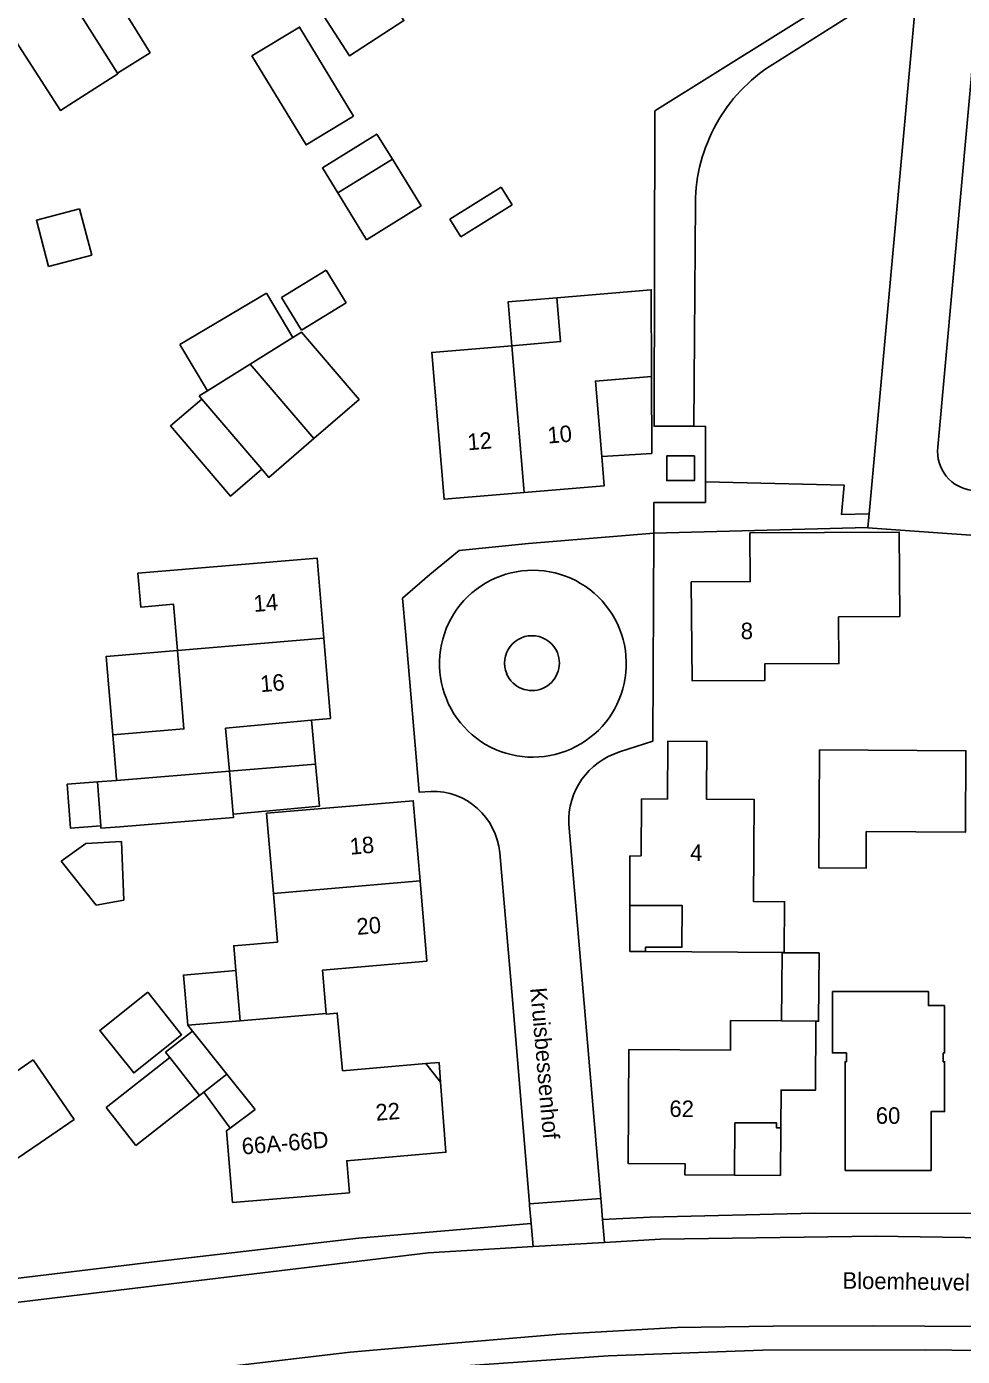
# Model space of a CAD drawing. Extents: x 194485 to 197793, y 468269 to 470822.
# Drawn here: x 195383.7 to 195451.9, y 470103.4 to 470200.2 of the extents above; entities that cross this region are included whole.
import ezdxf

# ---------------------------------------------------------------- set-up
doc = ezdxf.new("R2010")
doc.units = 0
for name, color, linetype in [('BGT begrenzing pand op maaiveld onder overbouw', 7, 'Continuous'), ('BGT grensvlak begroeid terreindeel', 7, 'Continuous'), ('BGT grensvlak gebouwinstallatie plus 1', 7, 'Continuous'), ('BGT grensvlak onbegroeid terreindeel', 7, 'Continuous'), ('BGT grensvlak overig bouwwerk', 7, 'Continuous'), ('BGT grensvlak overig bouwwerk uitbreiding populatie', 7, 'Continuous'), ('BGT grensvlak pand deel overbouw', 7, 'Continuous'), ('BGT grensvlak pand op maaiveld', 7, 'Continuous'), ('BGT grensvlak pand op maaiveld LR', 7, 'Continuous'), ('BGT grensvlak wegdeel', 7, 'Continuous'), ('BGT tekst huisnummerreeks', 7, 'Continuous'), ('BGT tekst openbare ruimte label weg', 7, 'Continuous')]:
    doc.layers.add(name, color=color, linetype=linetype)

msp = doc.modelspace()

# ---------------------------------------------------------------- linework, layer by layer
at = {"layer": 'BGT begrenzing pand op maaiveld onder overbouw'}
msp.add_line((195412.82, 470124.691), (195413.887, 470123.336), dxfattribs=at)
at = {"layer": 'BGT grensvlak begroeid terreindeel'}
for p, q in [((195448.674, 470204.127), (195438.032, 470197.397)), ((195432.446, 470187.344), (195432.325, 470171.08))]:
    msp.add_line(p, q, dxfattribs=at)
msp.add_lwpolyline([(195433.183, 470167.039), (195443.281, 470166.797), (195443.087, 470164.661), (195445.1, 470164.715)], dxfattribs=at)
for centre, radius, start, end in [((195444.5, 470187.22), 12.059, 122.43685, 150.92288), ((195444.494, 470187.23), 12.048, 150.95176, 179.45789)]:
    msp.add_arc(centre, radius, start, end, dxfattribs=at)
at = {"layer": 'BGT grensvlak gebouwinstallatie plus 1'}
for p, q in [((195389.852, 470202.927), (195392.74, 470198.27)), ((195392.74, 470198.27), (195390.362, 470196.796)), ((195414.569, 470186.155), (195418.294, 470188.485)), ((195418.294, 470188.485), (195419.097, 470187.201)), ((195419.097, 470187.201), (195415.373, 470184.871)), ((195415.373, 470184.871), (195414.569, 470186.155)), ((195394.91, 470177.03), (195401.203, 470180.763)), ((195401.203, 470180.763), (195403.117, 470177.539)), ((195396.904, 470173.669), (195394.91, 470177.03)), ((195429.255, 470174.711), (195429.283, 470169.095)), ((195429.283, 470169.095), (195425.632, 470168.873)), ((195404.786, 470146.479), (195404.488, 470149.702)), ((195398.505, 470145.97), (195404.786, 470146.479)), ((195386.259, 470139.429), (195388.047, 470140.704)), ((195388.047, 470140.704), (195390.642, 470140.87)), ((195390.642, 470140.87), (195390.81, 470136.599)), ((195388.808, 470136.226), (195386.259, 470139.429)), ((195390.81, 470136.599), (195388.808, 470136.226)), ((195427.669, 470136.209), (195427.672, 470132.856)), ((195428.812, 470132.848), (195427.672, 470132.856)), ((195394.177, 470125.13), (195389.535, 470121.487)), ((195391.696, 470118.734), (195396.337, 470122.376)), ((195398.562, 470119.994), (195396.644, 470122.617)), ((195389.535, 470121.487), (195391.696, 470118.734)), ((195438.668, 470120.021), (195438.65, 470116.552)), ((195435.286, 470116.572), (195438.65, 470116.552))]:
    msp.add_line(p, q, dxfattribs=at)
for points in [[(195410.376, 470190.531), (195409.245, 470192.351), (195405.284, 470189.889), (195406.415, 470188.069)], [(195419.078, 470176.95), (195418.809, 470180.138), (195422.362, 470180.438)], [(195400.878, 470167.95), (195398.591, 470165.994), (195394.217, 470171.11), (195396.504, 470173.065)], [(195394.72, 470154.762), (195389.539, 470154.332), (195390.013, 470148.622)], [(195398.794, 470142.846), (195405.068, 470143.426), (195404.786, 470146.479)], [(195389.145, 470142.005), (195386.938, 470141.839), (195386.697, 470145.032), (195388.904, 470145.199)], [(195438.721, 470127.799), (195438.756, 470132.764), (195441.453, 470132.746), (195441.418, 470127.78), (195441.205, 470127.781)], [(195398.978, 470131.461), (195395.16, 470131.135), (195395.471, 470127.488)], [(195392.559, 470129.891), (195389.077, 470127.114), (195391.547, 470124.017), (195395.029, 470126.794), (195392.559, 470129.891)]]:
    msp.add_lwpolyline(points, dxfattribs=at)
at = {"layer": 'BGT grensvlak onbegroeid terreindeel'}
msp.add_line((195429.426, 470163.293), (195445.009, 470163.712), dxfattribs=at)
for points in [[(195448.858, 470206.155), (195438.673, 470199.781), (195429.489, 470194.034), (195429.442, 470171.086), (195432.325, 470171.08)], [(195433.183, 470167.039), (195433.192, 470171.078), (195432.325, 470171.08)], [(195433.183, 470167.039), (195433.18, 470165.538), (195429.43, 470165.546), (195429.426, 470163.293)]]:
    msp.add_lwpolyline(points, dxfattribs=at)
at = {"layer": 'BGT grensvlak overig bouwwerk'}
for points in [[(195407.552, 470193.665), (195404.089, 470191.561), (195400.155, 470198.038), (195403.618, 470200.142), (195407.552, 470193.665)], [(195432.368, 470168.941), (195432.37, 470167.131), (195430.363, 470167.135), (195430.365, 470168.942), (195432.368, 470168.941)]]:
    msp.add_lwpolyline(points, dxfattribs=at)
at = {"layer": 'BGT grensvlak overig bouwwerk uitbreiding populatie'}
for p, q in [((195384.459, 470186.094), (195387.603, 470186.916)), ((195385.341, 470182.725), (195384.459, 470186.094)), ((195387.603, 470186.916), (195388.485, 470183.547)), ((195388.485, 470183.547), (195385.341, 470182.725)), ((195402.306, 470180.464), (195405.553, 470182.458)), ((195405.553, 470182.458), (195407.016, 470180.074)), ((195403.769, 470178.081), (195402.306, 470180.464)), ((195407.016, 470180.074), (195403.769, 470178.081))]:
    msp.add_line(p, q, dxfattribs=at)
at = {"layer": 'BGT grensvlak pand deel overbouw'}
msp.add_lwpolyline([(195413.887, 470123.336), (195413.776, 470124.772), (195412.82, 470124.691)], dxfattribs=at)
at = {"layer": 'BGT grensvlak pand op maaiveld'}
for p, q in [((195387.418, 470201.418), (195390.362, 470196.796)), ((195406.415, 470188.069), (195410.376, 470190.531)), ((195408.502, 470184.657), (195406.415, 470188.069)), ((195403.117, 470177.539), (195400.03, 470175.616)), ((195400.03, 470175.616), (195396.904, 470173.669)), ((195396.904, 470173.669), (195396.306, 470173.296)), ((195396.306, 470173.296), (195396.504, 470173.065)), ((195396.504, 470173.065), (195400.878, 470167.95)), ((195398.214, 470149.122), (195404.488, 470149.702)), ((195390.013, 470148.622), (195390.281, 470145.382)), ((195398.214, 470149.122), (195398.505, 470145.97)), ((195398.505, 470145.97), (195398.794, 470142.846)), ((195388.904, 470145.199), (195390.287, 470145.303)), ((195389.145, 470142.005), (195388.904, 470145.199)), ((195390.281, 470145.382), (195390.287, 470145.303)), ((195398.978, 470131.461), (195399.289, 470127.814)), ((195395.819, 470127.054), (195393.868, 470125.523)), ((195395.471, 470127.488), (195399.289, 470127.814)), ((195395.819, 470127.054), (195395.471, 470127.488)), ((195438.721, 470127.799), (195441.205, 470127.781)), ((195393.868, 470125.523), (195394.177, 470125.13)), ((195394.177, 470125.13), (195396.337, 470122.376)), ((195381.747, 470123.266), (195384.222, 470124.962)), ((195384.222, 470124.962), (195387.194, 470120.625)), ((195398.321, 470123.933), (195396.644, 470122.617)), ((195398.321, 470123.933), (195400.387, 470121.356)), ((195396.644, 470122.617), (195396.337, 470122.376)), ((195398.562, 470119.994), (195400.387, 470121.356)), ((195387.194, 470120.625), (195384.719, 470118.929))]:
    msp.add_line(p, q, dxfattribs=at)
for points in [[(195402.937, 470204.753), (195407.244, 470198.054), (195411.223, 470200.612), (195406.916, 470207.312), (195402.937, 470204.753)], [(195382.743, 470199.463), (195386.2, 470194.074), (195387.831, 470195.12)], [(195390.362, 470196.796), (195390.393, 470196.747), (195387.831, 470195.12)], [(195410.376, 470190.531), (195412.463, 470187.118), (195408.502, 470184.657)], [(195419.078, 470176.95), (195422.631, 470177.25), (195422.362, 470180.438)], [(195422.362, 470180.438), (195429.224, 470181.026), (195429.255, 470174.711)], [(195404.657, 470170.192), (195407.959, 470173.036), (195403.753, 470177.935), (195403.117, 470177.539)], [(195419.977, 470166.264), (195414.144, 470165.773), (195413.25, 470176.458), (195419.078, 470176.95)], [(195429.255, 470174.711), (195425.17, 470174.371), (195425.632, 470168.873)], [(195400.878, 470167.95), (195401.377, 470167.366), (195404.657, 470170.192)], [(195425.632, 470168.873), (195425.81, 470166.755), (195419.977, 470166.264)], [(195436.414, 470163.325), (195436.439, 470159.784), (195432.148, 470159.755), (195432.204, 470152.556), (195437.509, 470152.587), (195437.507, 470153.793), (195442.895, 470153.815), (195442.876, 470157.213), (195447.33, 470157.238), (195447.294, 470163.384), (195436.414, 470163.325)], [(195405.382, 470155.652), (195404.894, 470161.489), (195391.844, 470160.4), (195392.05, 470157.929), (195394.441, 470158.127), (195394.72, 470154.762)], [(195404.488, 470149.702), (195405.869, 470149.816), (195405.382, 470155.652)], [(195394.72, 470154.762), (195395.193, 470149.052), (195390.013, 470148.622)], [(195427.669, 470136.209), (195427.666, 470139.803), (195428.484, 470139.822), (195428.522, 470143.962), (195430.407, 470143.954), (195430.44, 470148.17), (195433.288, 470148.15), (195433.255, 470143.934), (195436.725, 470143.91), (195436.667, 470136.494), (195438.937, 470136.478), (195438.908, 470132.778), (195428.812, 470132.848)], [(195441.493, 470147.525), (195452.145, 470147.461), (195452.109, 470141.535), (195444.886, 470141.578), (195444.87, 470138.919), (195441.442, 470138.94), (195441.493, 470147.525)], [(195412.394, 470137.99), (195411.898, 470143.828), (195401.221, 470142.917), (195401.719, 470137.082)], [(195390.542, 470141.935), (195398.813, 470142.615), (195398.794, 470142.846)], [(195390.542, 470141.935), (195389.158, 470141.831), (195389.145, 470142.005)], [(195405.563, 470128.349), (195405.292, 470131.501), (195412.891, 470132.152), (195412.394, 470137.99)], [(195401.719, 470137.082), (195402.021, 470133.544), (195398.824, 470133.272), (195398.978, 470131.461)], [(195428.812, 470132.848), (195428.818, 470133.165), (195431.467, 470133.159), (195431.487, 470136.197), (195427.669, 470136.209)], [(195442.423, 470129.933), (195442.423, 470125.474), (195443.446, 470125.474), (195443.446, 470124.824)], [(195450.596, 470128.914), (195449.419, 470128.914), (195449.419, 470129.933), (195442.423, 470129.933)], [(195405.563, 470128.349), (195405.567, 470128.304), (195406.364, 470128.374), (195406.746, 470124.174), (195412.82, 470124.691)], [(195450.596, 470128.914), (195450.596, 470125.474), (195450.496, 470125.474)], [(195427.598, 470125.725), (195434.995, 470125.672), (195435.013, 470127.825), (195438.721, 470127.799)], [(195441.205, 470127.781), (195441.18, 470122.76), (195438.682, 470122.771), (195438.668, 470120.021)], [(195435.286, 470116.572), (195431.683, 470116.593), (195431.695, 470117.407), (195427.545, 470117.432), (195427.598, 470125.725)], [(195443.446, 470124.824), (195443.346, 470124.824), (195443.346, 470116.914), (195449.606, 470116.914), (195449.606, 470121.204), (195450.596, 470121.204), (195450.596, 470124.824), (195450.496, 470124.824), (195450.496, 470125.474)], [(195413.887, 470123.336), (195414.279, 470118.242), (195407.052, 470117.621), (195407.244, 470115.3), (195398.734, 470114.593), (195398.31, 470119.806), (195398.562, 470119.994)], [(195438.668, 470120.021), (195438.354, 470120.018), (195438.356, 470120.372), (195435.319, 470120.383), (195435.286, 470116.572)], [(195384.719, 470118.929), (195382.459, 470117.374), (195382.856, 470116.797), (195381.239, 470115.685), (195380.843, 470116.262), (195376.432, 470113.228), (195373.447, 470117.602)]]:
    msp.add_lwpolyline(points, dxfattribs=at)
at = {"layer": 'BGT grensvlak pand op maaiveld LR'}
for p, q in [((195419.078, 470176.95), (195419.977, 470166.264)), ((195404.657, 470170.192), (195400.03, 470175.616)), ((195394.72, 470154.762), (195405.382, 470155.652)), ((195390.287, 470145.303), (195398.505, 470145.97)), ((195401.719, 470137.082), (195412.394, 470137.99)), ((195405.563, 470128.349), (195399.289, 470127.814)), ((195395.819, 470127.054), (195398.321, 470123.933))]:
    msp.add_line(p, q, dxfattribs=at)
at = {"layer": 'BGT grensvlak wegdeel'}
for p, q in [((195448.674, 470204.127), (195445.1, 470164.715)), ((195445.009, 470163.712), (195445.1, 470164.715)), ((195423.229, 470142.134), (195425.553, 470114.886)), ((195420.363, 470114.492), (195425.553, 470114.886)), ((195420.373, 470114.377), (195420.363, 470114.492)), ((195425.553, 470114.886), (195425.574, 470114.637)), ((195425.574, 470114.637), (195425.683, 470113.354)), ((195420.484, 470113.048), (195420.373, 470114.377)), ((195420.484, 470113.048), (195420.624, 470111.371)), ((195425.683, 470113.354), (195425.826, 470111.675)), ((195420.624, 470111.371), (195425.826, 470111.675))]:
    msp.add_line(p, q, dxfattribs=at)
for points in [[(195448.858, 470206.155), (195452.699, 470208.559), (195453.156, 470208.46), (195453.357, 470205.494), (195450.097, 470169.554)], [(195413.17, 470144.505), (195412.336, 470144.441), (195411.343, 470156.145), (195411.127, 470158.579), (195413.108, 470160.287), (195415.234, 470162.053), (195420.286, 470162.557), (195429.426, 470163.293)], [(195429.426, 470163.293), (195429.343, 470148.166), (195426.915, 470147.376)], [(195477.643, 470161.349), (195457.592, 470162.785), (195445.008, 470163.701), (195445.009, 470163.712)], [(195417.508, 470159.859), (195417.873, 470160.032), (195418.248, 470160.184), (195418.631, 470160.312), (195419.02, 470160.418), (195419.416, 470160.501), (195419.816, 470160.56), (195420.218, 470160.595), (195420.622, 470160.606), (195421.026, 470160.594), (195421.428, 470160.557), (195421.828, 470160.496), (195422.223, 470160.412), (195422.612, 470160.305), (195422.995, 470160.174), (195423.369, 470160.022), (195423.733, 470159.847), (195424.086, 470159.651), (195424.427, 470159.434), (195424.755, 470159.197), (195425.068, 470158.942), (195425.365, 470158.668), (195425.645, 470158.377), (195425.908, 470158.07), (195426.152, 470157.748), (195426.376, 470157.412), (195426.58, 470157.063), (195426.763, 470156.703), (195426.925, 470156.333), (195427.064, 470155.953), (195427.18, 470155.566), (195427.273, 470155.173), (195427.343, 470154.775), (195427.389, 470154.374), (195427.41, 470153.97), (195427.408, 470153.566), (195427.382, 470153.163), (195427.332, 470152.762), (195427.259, 470152.365), (195427.162, 470151.973), (195427.041, 470151.587), (195426.899, 470151.209), (195426.734, 470150.84), (195426.547, 470150.482), (195426.339, 470150.136), (195426.162, 470149.872), (195425.919, 470149.549), (195425.657, 470149.242), (195425.377, 470148.95), (195425.081, 470148.676), (195424.769, 470148.419), (195424.442, 470148.182), (195424.101, 470147.964), (195423.749, 470147.767), (195423.385, 470147.591), (195423.011, 470147.438), (195422.629, 470147.306), (195422.24, 470147.198), (195421.845, 470147.113), (195421.445, 470147.051), (195421.043, 470147.013), (195420.639, 470147), (195420.235, 470147.01), (195419.833, 470147.044), (195419.433, 470147.102), (195419.037, 470147.184), (195418.647, 470147.288), (195418.264, 470147.416), (195417.889, 470147.567), (195417.524, 470147.739), (195417.169, 470147.933), (195416.827, 470148.148), (195416.498, 470148.382), (195416.183, 470148.636), (195415.884, 470148.908), (195415.602, 470149.197), (195415.337, 470149.502), (195415.091, 470149.823), (195414.865, 470150.157), (195414.659, 470150.505), (195414.473, 470150.864), (195414.31, 470151.233), (195414.168, 470151.612), (195414.049, 470151.998), (195413.954, 470152.39), (195413.882, 470152.788), (195413.833, 470153.189), (195413.809, 470153.592), (195413.808, 470153.996), (195413.832, 470154.4), (195413.879, 470154.801), (195413.95, 470155.199), (195414.045, 470155.591), (195414.163, 470155.978), (195414.303, 470156.357), (195414.466, 470156.727), (195414.65, 470157.086), (195414.855, 470157.434), (195415.081, 470157.769), (195415.326, 470158.09), (195415.59, 470158.396), (195415.872, 470158.686), (195416.17, 470158.959), (195416.484, 470159.213), (195416.812, 470159.449), (195417.154, 470159.664), (195417.508, 470159.859)], [(195420.363, 470114.492), (195419.126, 470129.362), (195418.193, 470140.041)], [(195455.336, 470113.788), (195454.961, 470113.792), (195441.122, 470113.806), (195429.149, 470113.514), (195425.683, 470113.354)], [(195372.232, 470107.762), (195393.454, 470110.307), (195407.899, 470111.987), (195420.484, 470113.048)], [(195425.826, 470111.675), (195429.894, 470111.913), (195445.583, 470112.142), (195461.786, 470111.897)], [(195372.481, 470106.054), (195403.55, 470109.781), (195412.99, 470110.924), (195420.624, 470111.371)], [(195373.212, 470099.572), (195398.252, 470102.621), (195407.303, 470103.7), (195414.852, 470104.342), (195422.606, 470105.012), (195431.118, 470105.474), (195438.102, 470105.577), (195445.423, 470105.609), (195452.9, 470105.553), (195461.739, 470105.443)], [(195562.403, 470102.733), (195541.64, 470102.894), (195532.712, 470102.824), (195531.349, 470102.832), (195516.325, 470103.067), (195500.41, 470103.214), (195476.588, 470103.499), (195462.658, 470103.685), (195449.213, 470103.852), (195437.324, 470103.847), (195426.087, 470103.435), (195415.708, 470102.689), (195402.636, 470101.386), (195392.684, 470100.139), (195380.428, 470098.632), (195370.817, 470097.521)]]:
    msp.add_lwpolyline(points, dxfattribs=at)
for centre, radius, start, end in [((195452.926, 470169.245), 2.846, 173.76726, 264.41909), ((195420.546, 470153.841), 1.999, 22.54933, 202.63969), ((195420.543, 470153.849), 1.999, 202.8586, 22.33042), ((195428.454, 470142.377), 5.231, 107.11446, 182.65832), ((195413.326, 470139.623), 4.885, 4.91294, 91.83131)]:
    msp.add_arc(centre, radius, start, end, dxfattribs=at)

# ---------------------------------------------------------------- texts
at = {"layer": 'BGT tekst huisnummerreeks'}
for s, rotation, p in [('12', 4.8, (195415.891, 470169.332)), ('10', 4.8, (195421.72, 470169.822)), ('14', 4.8, (195400.314, 470157.565)), ('8', 0.4, (195435.751, 470155.584)), ('16', 4.8, (195400.798, 470151.728)), ('18', 4.9, (195407.32, 470139.896)), ('4', 359.5, (195432.055, 470139.452)), ('20', 4.9, (195407.82, 470134.058)), ('22', 4.4, (195409.2, 470120.534)), ('62', 359.7, (195430.552, 470120.814)), ('66A-66D', 4.7, (195399.455, 470118.068))]:
    msp.add_text(s, height=1.2, rotation=rotation, dxfattribs=at).set_placement(p)
msp.add_text('60', height=1.2, dxfattribs=at).set_placement((195445.584, 470120.314))
at = {"layer": 'BGT tekst openbare ruimte label weg'}
for s, rotation, p in [('Kruisbessenhof', 274.9, (195420.415, 470130.185)), ('Bloemheuvellaan', 359.1, (195443.149, 470108.315))]:
    msp.add_text(s, height=1.2, rotation=rotation, dxfattribs=at).set_placement(p)

doc.saveas('drawing.dxf')
